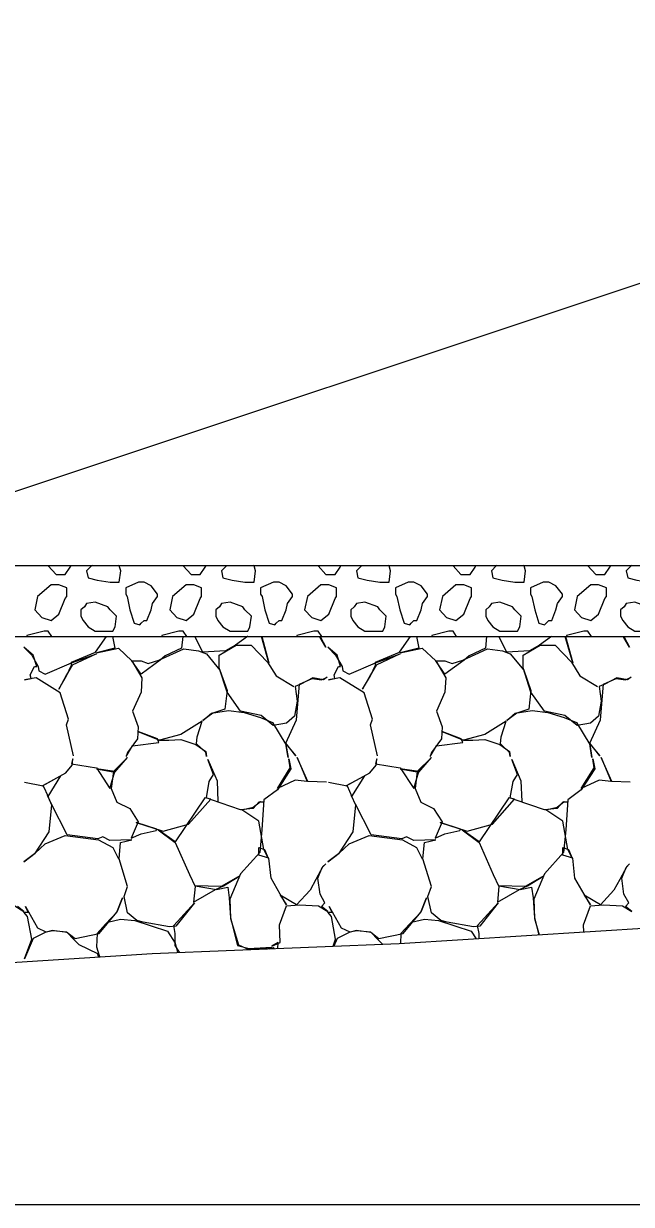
# Model space of a CAD drawing. Extents: x -26 to 4781, y -31 to 24738.
# Drawn here: x 2252.18 to 2260.74, y 8500 to 8516.63 of the extents above; entities that cross this region are included whole.
import ezdxf

# ---------------------------------------------------------------- set-up
doc = ezdxf.new("R2010")
doc.units = 0
for name, color, linetype in [('DESIGN - SHEET - Light Grid', 7, 'Continuous'), ('DESIGN - TRANSPORTATION - Proposed Layout Patterning', 7, 'Continuous'), ('DESIGN - TYPICAL - Finished Grade and Subgrade', 7, 'Continuous'), ('GEOTECHNICAL – SCRATCH – Level 1', 7, 'Continuous'), ('SURVEY - GROUND - Top of Ground', 7, 'Continuous')]:
    doc.layers.add(name, color=color, linetype=linetype)

msp = doc.modelspace()

# ---------------------------------------------------------------- linework, layer by layer
at = {"layer": 'DESIGN - SHEET - Light Grid'}
msp.add_line((2000, 8500), (2300, 8500), dxfattribs=at)
at = {"layer": 'DESIGN - TRANSPORTATION - Proposed Layout Patterning'}
for p, q in [((2253.532, 8508.996), (2253.52, 8509)), ((2255.432, 8508.996), (2255.42, 8509)), ((2257.332, 8508.996), (2257.32, 8509)), ((2259.232, 8508.996), (2259.22, 8509)), ((2252.572, 8508.726), (2252.382, 8508.566)), ((2254.472, 8508.726), (2254.282, 8508.566)), ((2256.372, 8508.726), (2256.182, 8508.566)), ((2258.272, 8508.726), (2258.082, 8508.566)), ((2260.172, 8508.726), (2259.982, 8508.566)), ((2253.622, 8508.596), (2253.642, 8508.566)), ((2255.522, 8508.596), (2255.542, 8508.566)), ((2257.422, 8508.596), (2257.442, 8508.566)), ((2259.322, 8508.596), (2259.342, 8508.566))]:
    msp.add_line(p, q, dxfattribs=at)
for points in [[(2252.533, 8509), (2252.532, 8508.996), (2252.642, 8508.876), (2252.772, 8508.876), (2252.842, 8508.976), (2252.854, 8509)], [(2253.148, 8509), (2253.142, 8508.996), (2253.072, 8508.926), (2253.092, 8508.826), (2253.222, 8508.796), (2253.402, 8508.766), (2253.532, 8508.766), (2253.552, 8508.926), (2253.532, 8508.996)], [(2254.433, 8509), (2254.432, 8508.996), (2254.542, 8508.876), (2254.672, 8508.876), (2254.742, 8508.976), (2254.754, 8509)], [(2255.048, 8509), (2255.042, 8508.996), (2254.972, 8508.926), (2254.992, 8508.826), (2255.122, 8508.796), (2255.302, 8508.766), (2255.432, 8508.766), (2255.452, 8508.926), (2255.432, 8508.996)], [(2256.333, 8509), (2256.332, 8508.996), (2256.442, 8508.876), (2256.572, 8508.876), (2256.642, 8508.976), (2256.654, 8509)], [(2256.948, 8509), (2256.942, 8508.996), (2256.872, 8508.926), (2256.892, 8508.826), (2257.022, 8508.796), (2257.202, 8508.766), (2257.332, 8508.766), (2257.352, 8508.926), (2257.332, 8508.996)], [(2258.233, 8509), (2258.232, 8508.996), (2258.342, 8508.876), (2258.472, 8508.876), (2258.542, 8508.976), (2258.554, 8509)], [(2258.848, 8509), (2258.842, 8508.996), (2258.772, 8508.926), (2258.792, 8508.826), (2258.922, 8508.796), (2259.102, 8508.766), (2259.232, 8508.766), (2259.252, 8508.926), (2259.232, 8508.996)], [(2260.133, 8509), (2260.132, 8508.996), (2260.242, 8508.876), (2260.372, 8508.876), (2260.442, 8508.976), (2260.454, 8509)], [(2260.748, 8509), (2260.742, 8508.996), (2260.672, 8508.926), (2260.692, 8508.826), (2260.822, 8508.796), (2261.002, 8508.766), (2261.132, 8508.766), (2261.152, 8508.926), (2261.132, 8508.996)], [(2253.882, 8508.766), (2253.822, 8508.766), (2253.802, 8508.766), (2253.622, 8508.686), (2253.622, 8508.596)], [(2254.072, 8508.566), (2254.072, 8508.596), (2253.982, 8508.716), (2253.882, 8508.766)], [(2255.782, 8508.766), (2255.722, 8508.766), (2255.702, 8508.766), (2255.522, 8508.686), (2255.522, 8508.596)], [(2255.972, 8508.566), (2255.972, 8508.596), (2255.882, 8508.716), (2255.782, 8508.766)], [(2257.682, 8508.766), (2257.622, 8508.766), (2257.602, 8508.766), (2257.422, 8508.686), (2257.422, 8508.596)], [(2257.872, 8508.566), (2257.872, 8508.596), (2257.782, 8508.716), (2257.682, 8508.766)], [(2259.582, 8508.766), (2259.522, 8508.766), (2259.502, 8508.766), (2259.322, 8508.686), (2259.322, 8508.596)], [(2259.772, 8508.566), (2259.772, 8508.596), (2259.682, 8508.716), (2259.582, 8508.766)], [(2252.792, 8508.566), (2252.792, 8508.686), (2252.682, 8508.726), (2252.572, 8508.726)], [(2254.692, 8508.566), (2254.692, 8508.686), (2254.582, 8508.726), (2254.472, 8508.726)], [(2256.592, 8508.566), (2256.592, 8508.686), (2256.482, 8508.726), (2256.372, 8508.726)], [(2258.492, 8508.566), (2258.492, 8508.686), (2258.382, 8508.726), (2258.272, 8508.726)], [(2260.392, 8508.566), (2260.392, 8508.686), (2260.282, 8508.726), (2260.172, 8508.726)], [(2252.382, 8508.566), (2252.342, 8508.376), (2252.442, 8508.266), (2252.572, 8508.226), (2252.682, 8508.316), (2252.772, 8508.536), (2252.792, 8508.566)], [(2253.372, 8508.416), (2253.192, 8508.486), (2253.072, 8508.466), (2253.042, 8508.416), (2252.992, 8508.376), (2252.992, 8508.286), (2253.022, 8508.226), (2253.092, 8508.136), (2253.192, 8508.076), (2253.322, 8508.076), (2253.442, 8508.076), (2253.472, 8508.136), (2253.492, 8508.286), (2253.402, 8508.376), (2253.372, 8508.416)], [(2253.642, 8508.566), (2253.682, 8508.376), (2253.742, 8508.186), (2253.822, 8508.166), (2253.842, 8508.186), (2253.882, 8508.226)], [(2253.882, 8508.226), (2253.922, 8508.226), (2253.982, 8508.376), (2254.002, 8508.466), (2254.072, 8508.566)], [(2254.282, 8508.566), (2254.242, 8508.376), (2254.342, 8508.266), (2254.472, 8508.226), (2254.582, 8508.316), (2254.672, 8508.536), (2254.692, 8508.566)], [(2255.272, 8508.416), (2255.092, 8508.486), (2254.972, 8508.466), (2254.942, 8508.416), (2254.892, 8508.376), (2254.892, 8508.286), (2254.922, 8508.226), (2254.992, 8508.136), (2255.092, 8508.076), (2255.222, 8508.076), (2255.342, 8508.076), (2255.372, 8508.136), (2255.392, 8508.286), (2255.302, 8508.376), (2255.272, 8508.416)], [(2255.542, 8508.566), (2255.582, 8508.376), (2255.642, 8508.186), (2255.722, 8508.166), (2255.742, 8508.186), (2255.782, 8508.226)], [(2255.782, 8508.226), (2255.822, 8508.226), (2255.882, 8508.376), (2255.902, 8508.466), (2255.972, 8508.566)], [(2256.182, 8508.566), (2256.142, 8508.376), (2256.242, 8508.266), (2256.372, 8508.226), (2256.482, 8508.316), (2256.572, 8508.536), (2256.592, 8508.566)], [(2257.172, 8508.416), (2256.992, 8508.486), (2256.872, 8508.466), (2256.842, 8508.416), (2256.792, 8508.376), (2256.792, 8508.286), (2256.822, 8508.226), (2256.892, 8508.136), (2256.992, 8508.076), (2257.122, 8508.076), (2257.242, 8508.076), (2257.272, 8508.136), (2257.292, 8508.286), (2257.202, 8508.376), (2257.172, 8508.416)], [(2257.442, 8508.566), (2257.482, 8508.376), (2257.542, 8508.186), (2257.622, 8508.166), (2257.642, 8508.186), (2257.682, 8508.226)], [(2257.682, 8508.226), (2257.722, 8508.226), (2257.782, 8508.376), (2257.802, 8508.466), (2257.872, 8508.566)], [(2258.082, 8508.566), (2258.042, 8508.376), (2258.142, 8508.266), (2258.272, 8508.226), (2258.382, 8508.316), (2258.472, 8508.536), (2258.492, 8508.566)], [(2259.072, 8508.416), (2258.892, 8508.486), (2258.772, 8508.466), (2258.742, 8508.416), (2258.692, 8508.376), (2258.692, 8508.286), (2258.722, 8508.226), (2258.792, 8508.136), (2258.892, 8508.076), (2259.022, 8508.076), (2259.142, 8508.076), (2259.172, 8508.136), (2259.192, 8508.286), (2259.102, 8508.376), (2259.072, 8508.416)], [(2259.342, 8508.566), (2259.382, 8508.376), (2259.442, 8508.186), (2259.522, 8508.166), (2259.542, 8508.186), (2259.582, 8508.226)], [(2259.582, 8508.226), (2259.622, 8508.226), (2259.682, 8508.376), (2259.702, 8508.466), (2259.772, 8508.566)], [(2259.982, 8508.566), (2259.942, 8508.376), (2260.042, 8508.266), (2260.172, 8508.226), (2260.282, 8508.316), (2260.372, 8508.536), (2260.392, 8508.566)], [(2260.972, 8508.416), (2260.792, 8508.486), (2260.672, 8508.466), (2260.642, 8508.416), (2260.592, 8508.376), (2260.592, 8508.286), (2260.622, 8508.226), (2260.692, 8508.136), (2260.792, 8508.076), (2260.922, 8508.076), (2261.042, 8508.076), (2261.072, 8508.136), (2261.092, 8508.286), (2261.002, 8508.376), (2260.972, 8508.416)], [(2252.889, 8506.318), (2252.789, 8506.758), (2252.819, 8506.838), (2252.699, 8507.208), (2252.359, 8507.418), (2252.199, 8507.388), (2252.289, 8507.408), (2252.279, 8507.458), (2252.339, 8507.578), (2252.369, 8507.578), (2252.319, 8507.738), (2252.189, 8507.848), (2252.299, 8507.738), (2252.389, 8507.578), (2252.399, 8507.518), (2252.489, 8507.468), (2252.859, 8507.628), (2253.209, 8507.758), (2252.869, 8507.598), (2252.789, 8507.458), (2252.679, 8507.258), (2252.789, 8507.448), (2252.859, 8507.598), (2252.859, 8507.638), (2253.199, 8507.778), (2253.352, 8508)], [(2252.472, 8508.076), (2252.232, 8508.016), (2252.232, 8508)], [(2252.583, 8508), (2252.532, 8508.076), (2252.472, 8508.076)], [(2253.438, 8508), (2253.469, 8507.838), (2253.209, 8507.768), (2253.519, 8507.838), (2253.709, 8507.658), (2253.849, 8507.418), (2253.839, 8507.218), (2253.719, 8506.948), (2253.799, 8506.728), (2253.789, 8506.558), (2253.649, 8506.368), (2253.629, 8506.308), (2253.719, 8506.458), (2254.089, 8506.508), (2254.069, 8506.558), (2253.809, 8506.658), (2254.099, 8506.538), (2254.229, 8506.538), (2254.399, 8506.548), (2254.609, 8506.478), (2254.749, 8506.378), (2254.759, 8506.308), (2254.749, 8506.368), (2254.619, 8506.488), (2254.629, 8506.588), (2254.699, 8506.808), (2254.399, 8506.618), (2254.099, 8506.538)], [(2254.425, 8508), (2254.409, 8507.838), (2254.179, 8507.728), (2254.109, 8507.668), (2253.839, 8507.468), (2253.709, 8507.658), (2253.839, 8507.658), (2253.939, 8507.618), (2254.089, 8507.668), (2254.439, 8507.828), (2254.649, 8507.798), (2254.759, 8507.758), (2254.949, 8507.528), (2255.049, 8507.238), (2255.019, 8506.978), (2254.849, 8506.918), (2254.709, 8506.818), (2254.829, 8506.918), (2255.069, 8506.958), (2255.289, 8506.928), (2255.519, 8506.858), (2255.689, 8506.788), (2255.879, 8506.478), (2255.909, 8506.298), (2255.879, 8506.488), (2256.019, 8506.318), (2255.879, 8506.498), (2256.029, 8506.828), (2256.069, 8507.328), (2256.249, 8507.408), (2256.379, 8507.388), (2256.459, 8507.428), (2256.409, 8507.388), (2256.259, 8507.418), (2256.089, 8507.328), (2256.009, 8507.298), (2256.039, 8507.088), (2255.999, 8506.878), (2255.889, 8506.778), (2255.699, 8506.748), (2255.529, 8506.888), (2255.239, 8506.948), (2255.049, 8507.218), (2254.939, 8507.558), (2254.939, 8507.738), (2255.179, 8507.878), (2255.389, 8507.878), (2255.619, 8507.638), (2255.739, 8507.448), (2255.989, 8507.298)], [(2254.372, 8508.076), (2254.132, 8508.016), (2254.132, 8508)], [(2254.483, 8508), (2254.432, 8508.076), (2254.372, 8508.076)], [(2255.34, 8508), (2255.339, 8507.998), (2255.169, 8507.878), (2255.029, 8507.798), (2254.709, 8507.778), (2254.598, 8508)], [(2255.538, 8508), (2255.639, 8507.628), (2255.533, 8508)], [(2256.272, 8508.076), (2256.032, 8508.016), (2256.032, 8508)], [(2256.383, 8508), (2256.332, 8508.076), (2256.272, 8508.076)], [(2256.354, 8508), (2256.359, 8507.998), (2256.439, 8507.848), (2256.359, 8507.988), (2256.359, 8508)], [(2257.169, 8506.318), (2257.069, 8506.758), (2257.099, 8506.838), (2256.979, 8507.208), (2256.639, 8507.418), (2256.479, 8507.388), (2256.569, 8507.408), (2256.559, 8507.458), (2256.619, 8507.578), (2256.649, 8507.578), (2256.599, 8507.738), (2256.469, 8507.848), (2256.579, 8507.738), (2256.669, 8507.578), (2256.679, 8507.518), (2256.769, 8507.468), (2257.139, 8507.628), (2257.489, 8507.758), (2257.149, 8507.598), (2257.069, 8507.458), (2256.959, 8507.258), (2257.069, 8507.448), (2257.139, 8507.598), (2257.139, 8507.638), (2257.479, 8507.778), (2257.632, 8508)], [(2257.718, 8508), (2257.749, 8507.838), (2257.489, 8507.768), (2257.799, 8507.838), (2257.989, 8507.658), (2258.129, 8507.418), (2258.119, 8507.218), (2257.999, 8506.948), (2258.079, 8506.728), (2258.069, 8506.558), (2257.929, 8506.368), (2257.909, 8506.308), (2257.999, 8506.458), (2258.369, 8506.508), (2258.349, 8506.558), (2258.089, 8506.658), (2258.379, 8506.538), (2258.509, 8506.538), (2258.679, 8506.548), (2258.889, 8506.478), (2259.029, 8506.378), (2259.039, 8506.308), (2259.029, 8506.368), (2258.899, 8506.488), (2258.909, 8506.588), (2258.979, 8506.808), (2258.679, 8506.618), (2258.379, 8506.538)], [(2258.172, 8508.076), (2257.932, 8508.016), (2257.932, 8508)], [(2258.705, 8508), (2258.689, 8507.838), (2258.459, 8507.728), (2258.389, 8507.668), (2258.119, 8507.468), (2257.989, 8507.658), (2258.119, 8507.658), (2258.219, 8507.618), (2258.369, 8507.668), (2258.719, 8507.828), (2258.929, 8507.798), (2259.039, 8507.758), (2259.229, 8507.528), (2259.329, 8507.238), (2259.299, 8506.978), (2259.129, 8506.918), (2258.989, 8506.818), (2259.109, 8506.918), (2259.349, 8506.958), (2259.569, 8506.928), (2259.799, 8506.858), (2259.969, 8506.788), (2260.159, 8506.478), (2260.189, 8506.298), (2260.159, 8506.488), (2260.299, 8506.318), (2260.159, 8506.498), (2260.309, 8506.828), (2260.349, 8507.328), (2260.529, 8507.408), (2260.659, 8507.388), (2260.739, 8507.428), (2260.689, 8507.388), (2260.539, 8507.418), (2260.369, 8507.328), (2260.289, 8507.298), (2260.319, 8507.088), (2260.279, 8506.878), (2260.169, 8506.778), (2259.979, 8506.748), (2259.809, 8506.888), (2259.519, 8506.948), (2259.329, 8507.218), (2259.219, 8507.558), (2259.219, 8507.738), (2259.459, 8507.878), (2259.669, 8507.878), (2259.899, 8507.638), (2260.019, 8507.448), (2260.269, 8507.298)], [(2258.283, 8508), (2258.232, 8508.076), (2258.172, 8508.076)], [(2259.62, 8508), (2259.619, 8507.998), (2259.449, 8507.878), (2259.309, 8507.798), (2258.989, 8507.778), (2258.878, 8508)], [(2259.818, 8508), (2259.919, 8507.628), (2259.813, 8508)], [(2260.072, 8508.076), (2259.832, 8508.016), (2259.832, 8508)], [(2260.183, 8508), (2260.132, 8508.076), (2260.072, 8508.076)], [(2260.634, 8508), (2260.639, 8507.998), (2260.719, 8507.848), (2260.639, 8507.988), (2260.639, 8508)], [(2252.199, 8505.948), (2252.459, 8505.898), (2252.529, 8505.748), (2252.709, 8506.038), (2252.449, 8505.898), (2252.779, 8506.078), (2252.869, 8506.188), (2252.879, 8506.278), (2252.859, 8506.208), (2253.209, 8506.148), (2253.399, 8505.858), (2253.469, 8506.098), (2253.209, 8506.138), (2253.469, 8506.088), (2253.649, 8506.298), (2253.449, 8506.098), (2253.419, 8505.858), (2253.499, 8505.668), (2253.679, 8505.578), (2253.799, 8505.388), (2253.699, 8505.158), (2253.839, 8505.218), (2254.049, 8505.268), (2254.059, 8505.288), (2253.769, 8505.378), (2254.149, 8505.258), (2254.509, 8505.358), (2254.819, 8505.708), (2254.739, 8505.728), (2254.319, 8505.108), (2254.079, 8505.278), (2254.319, 8505.098), (2254.519, 8504.648), (2254.599, 8504.478), (2254.579, 8504.258), (2254.889, 8504.438), (2254.999, 8504.488), (2255.229, 8504.628), (2254.969, 8504.478), (2254.599, 8504.488), (2254.899, 8504.438), (2255.059, 8504.468), (2255.079, 8504.318), (2255.099, 8504.038), (2255.199, 8503.648), (2255.379, 8503.598), (2255.381, 8503.591)], [(2255.765, 8503.607), (2255.769, 8503.688), (2255.679, 8503.638), (2255.799, 8503.688), (2255.789, 8503.938), (2255.889, 8504.208), (2256.069, 8504.218), (2256.339, 8504.208), (2256.469, 8504.128), (2256.379, 8504.198), (2256.429, 8504.248), (2256.359, 8504.368), (2256.329, 8504.598), (2256.389, 8504.748), (2256.439, 8504.798), (2256.399, 8504.758), (2256.299, 8504.578), (2256.219, 8504.428), (2256.029, 8504.218), (2255.799, 8504.358), (2255.889, 8504.218), (2255.799, 8504.368), (2255.669, 8504.598), (2255.639, 8504.878), (2255.499, 8504.918), (2255.499, 8505.028), (2255.579, 8504.998), (2255.629, 8504.878), (2255.569, 8504.998), (2255.499, 8505.398), (2255.259, 8505.558), (2255.419, 8505.598), (2255.519, 8505.678), (2255.569, 8505.668), (2255.499, 8505.668), (2255.419, 8505.578), (2255.239, 8505.558), (2254.829, 8505.698), (2254.759, 8505.728), (2254.799, 8505.958), (2254.859, 8506.058), (2254.779, 8506.268), (2254.909, 8505.968), (2254.919, 8505.678)], [(2256.449, 8505.948), (2256.189, 8505.958), (2256.039, 8506.298), (2256.179, 8505.958), (2256.009, 8505.978), (2255.759, 8505.858), (2255.939, 8506.148), (2255.919, 8506.278), (2255.949, 8506.138), (2255.759, 8505.838), (2255.569, 8505.698), (2255.539, 8505.278), (2255.509, 8504.958), (2255.239, 8504.658), (2255.089, 8504.298), (2255.099, 8504.028), (2255.209, 8503.658), (2255.355, 8503.59)], [(2256.479, 8505.948), (2256.739, 8505.898), (2256.809, 8505.748), (2256.989, 8506.038), (2256.729, 8505.898), (2257.059, 8506.078), (2257.149, 8506.188), (2257.159, 8506.278), (2257.139, 8506.208), (2257.489, 8506.148), (2257.679, 8505.858), (2257.749, 8506.098), (2257.489, 8506.138), (2257.749, 8506.088), (2257.929, 8506.298), (2257.729, 8506.098), (2257.699, 8505.858), (2257.779, 8505.668), (2257.959, 8505.578), (2258.079, 8505.388), (2257.979, 8505.158), (2258.119, 8505.218), (2258.329, 8505.268), (2258.339, 8505.288), (2258.049, 8505.378), (2258.429, 8505.258), (2258.789, 8505.358), (2259.099, 8505.708), (2259.019, 8505.728), (2258.599, 8505.108), (2258.359, 8505.278), (2258.599, 8505.098), (2258.799, 8504.648), (2258.879, 8504.478), (2258.859, 8504.258), (2259.169, 8504.438), (2259.279, 8504.488), (2259.509, 8504.628), (2259.249, 8504.478), (2258.879, 8504.488), (2259.179, 8504.438), (2259.339, 8504.468), (2259.359, 8504.318), (2259.379, 8504.038), (2259.44, 8503.799)], [(2260.073, 8503.839), (2260.069, 8503.938), (2260.169, 8504.208), (2260.349, 8504.218), (2260.619, 8504.208), (2260.749, 8504.128), (2260.659, 8504.198), (2260.709, 8504.248), (2260.639, 8504.368), (2260.609, 8504.598), (2260.669, 8504.748), (2260.719, 8504.798), (2260.679, 8504.758), (2260.579, 8504.578), (2260.499, 8504.428), (2260.309, 8504.218), (2260.079, 8504.358), (2260.169, 8504.218), (2260.079, 8504.368), (2259.949, 8504.598), (2259.919, 8504.878), (2259.779, 8504.918), (2259.779, 8505.028), (2259.859, 8504.998), (2259.909, 8504.878), (2259.849, 8504.998), (2259.779, 8505.398), (2259.539, 8505.558), (2259.699, 8505.598), (2259.799, 8505.678), (2259.849, 8505.668), (2259.779, 8505.668), (2259.699, 8505.578), (2259.519, 8505.558), (2259.109, 8505.698), (2259.039, 8505.728), (2259.079, 8505.958), (2259.139, 8506.058), (2259.059, 8506.268), (2259.189, 8505.968), (2259.199, 8505.678)], [(2260.729, 8505.948), (2260.469, 8505.958), (2260.319, 8506.298), (2260.459, 8505.958), (2260.289, 8505.978), (2260.039, 8505.858), (2260.219, 8506.148), (2260.199, 8506.278), (2260.229, 8506.138), (2260.039, 8505.838), (2259.849, 8505.698), (2259.819, 8505.278), (2259.789, 8504.958), (2259.519, 8504.658), (2259.369, 8504.298), (2259.379, 8504.028), (2259.447, 8503.799)], [(2254.379, 8503.551), (2254.319, 8503.648), (2254.319, 8503.818), (2254.299, 8503.928), (2254.589, 8504.248), (2254.329, 8503.918), (2254.239, 8503.908), (2253.869, 8503.978), (2253.779, 8503.998), (2253.649, 8504.108), (2253.599, 8504.338), (2253.649, 8504.478), (2253.529, 8504.868), (2253.549, 8505.098), (2253.709, 8505.138), (2253.399, 8505.128), (2253.299, 8505.178), (2253.229, 8505.148), (2252.799, 8505.208), (2252.579, 8505.638), (2252.519, 8505.758), (2252.579, 8505.628), (2252.539, 8505.248), (2252.339, 8504.938), (2252.189, 8504.828), (2252.349, 8504.948), (2252.489, 8505.078), (2252.769, 8505.198), (2253.239, 8505.138), (2253.439, 8505.028), (2253.519, 8504.868)], [(2258.599, 8503.746), (2258.599, 8503.818), (2258.579, 8503.928), (2258.869, 8504.248), (2258.609, 8503.918), (2258.519, 8503.908), (2258.149, 8503.978), (2258.059, 8503.998), (2257.929, 8504.108), (2257.879, 8504.338), (2257.929, 8504.478), (2257.809, 8504.868), (2257.829, 8505.098), (2257.989, 8505.138), (2257.679, 8505.128), (2257.579, 8505.178), (2257.509, 8505.148), (2257.079, 8505.208), (2256.859, 8505.638), (2256.799, 8505.758), (2256.859, 8505.628), (2256.819, 8505.248), (2256.619, 8504.938), (2256.469, 8504.828), (2256.629, 8504.948), (2256.769, 8505.078), (2257.049, 8505.198), (2257.519, 8505.138), (2257.719, 8505.028), (2257.799, 8504.868)], [(2253.241, 8503.487), (2253.229, 8503.528), (2252.969, 8503.658), (2252.889, 8503.738), (2252.799, 8503.828), (2252.589, 8503.858), (2252.489, 8503.828), (2252.319, 8503.748), (2252.199, 8503.458), (2252.299, 8503.738), (2252.239, 8504.058), (2252.189, 8504.118), (2252.249, 8504.118), (2252.209, 8504.198), (2252.379, 8503.898), (2252.499, 8503.838), (2252.599, 8503.858), (2252.789, 8503.838), (2252.909, 8503.748), (2253.249, 8503.818), (2253.499, 8504.118), (2253.579, 8504.318), (2253.499, 8504.118), (2253.339, 8503.948), (2253.219, 8503.818), (2253.209, 8503.628), (2253.249, 8503.508), (2253.258, 8503.488)], [(2256.543, 8503.638), (2256.579, 8503.738), (2256.519, 8504.058), (2256.469, 8504.118), (2256.529, 8504.118), (2256.489, 8504.198), (2256.659, 8503.898), (2256.779, 8503.838), (2256.879, 8503.858), (2257.069, 8503.838), (2257.189, 8503.748), (2257.529, 8503.818), (2257.779, 8504.118), (2257.859, 8504.318), (2257.779, 8504.118), (2257.619, 8503.948), (2257.499, 8503.818), (2257.491, 8503.677)], [(2252.059, 8504.208), (2252.189, 8504.128), (2252.099, 8504.198)], [(2253.369, 8503.978), (2253.549, 8504.018), (2253.749, 8503.998), (2254.209, 8503.848), (2254.319, 8503.678), (2254.352, 8503.55)], [(2257.649, 8503.978), (2257.829, 8504.018), (2258.029, 8503.998), (2258.489, 8503.848), (2258.557, 8503.743)], [(2257.241, 8503.666), (2257.169, 8503.738), (2257.079, 8503.828), (2256.869, 8503.858), (2256.769, 8503.828), (2256.599, 8503.748), (2256.553, 8503.638)], [(2255.643, 8503.602), (2255.679, 8503.618), (2255.349, 8503.598), (2255.699, 8503.618), (2255.707, 8503.604)]]:
    msp.add_lwpolyline(points, dxfattribs=at)
at = {"layer": 'DESIGN - TYPICAL - Finished Grade and Subgrade'}
msp.add_line((2271.849, 8516.635), (2229.413, 8502.489), dxfattribs=at)
at = {"layer": 'GEOTECHNICAL – SCRATCH – Level 1'}
for p, q in [((2248.946, 8509), (2318.356, 8509)), ((2245.946, 8508), (2312.107, 8508))]:
    msp.add_line(p, q, dxfattribs=at)
at = {"layer": 'SURVEY - GROUND - Top of Ground'}
msp.add_lwpolyline([(2242.783, 8502.834), (2248.858, 8503.206), (2253.993, 8503.535), (2257.472, 8503.675), (2261.959, 8503.957), (2266.455, 8504.253), (2270.459, 8504.568), (2273.125, 8504.748), (2279.12, 8505.167), (2290.167, 8505.937), (2290.7, 8505.972), (2297.309, 8506.468), (2300, 8506.682), (2303.408, 8506.952), (2307.215, 8507.358), (2314.513, 8508.315), (2321.735, 8509.602)], dxfattribs=at)

doc.saveas('drawing.dxf')
